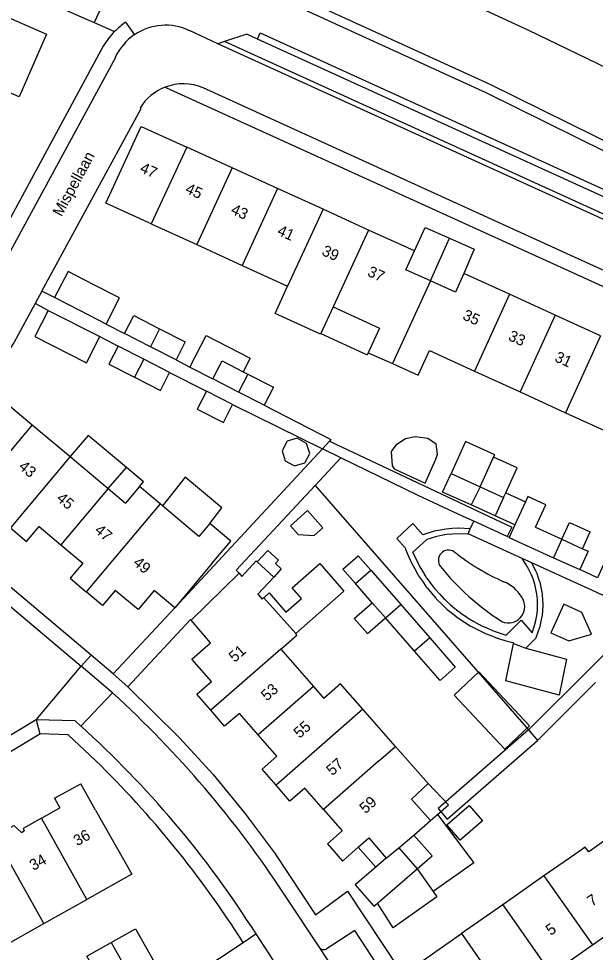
# Model space of a CAD drawing. Extents: x 194485 to 197793, y 468269 to 470822.
# Drawn here: x 195280.9 to 195343.7, y 470298 to 470399.7 of the extents above; entities that cross this region are included whole.
import ezdxf

# ---------------------------------------------------------------- set-up
doc = ezdxf.new("R2010")
doc.units = 0
for name, color, linetype in [('BGT grensvlak begroeid terreindeel', 7, 'Continuous'), ('BGT grensvlak gebouwinstallatie plus 1', 7, 'Continuous'), ('BGT grensvlak onbegroeid terreindeel', 7, 'Continuous'), ('BGT grensvlak onbegroeid terreindeel LR', 7, 'Continuous'), ('BGT grensvlak overig bouwwerk uitbreiding populatie', 7, 'Continuous'), ('BGT grensvlak pand op maaiveld', 7, 'Continuous'), ('BGT grensvlak pand op maaiveld LR', 7, 'Continuous'), ('BGT grensvlak wegdeel', 7, 'Continuous'), ('BGT tekst huisnummerreeks', 7, 'Continuous'), ('BGT tekst openbare ruimte label weg', 7, 'Continuous')]:
    doc.layers.add(name, color=color, linetype=linetype)

msp = doc.modelspace()

# ---------------------------------------------------------------- linework, layer by layer
at = {"layer": 'BGT grensvlak begroeid terreindeel'}
msp.add_line((195292.02, 470405.64), (195289.1, 470399.26), dxfattribs=at)
msp.add_lwpolyline([(195377.77, 470368.29), (195354.69, 470380.31), (195331.79, 470391.61), (195307.78, 470402.62), (195302.87, 470404.71)], dxfattribs=at)
at = {"layer": 'BGT grensvlak gebouwinstallatie plus 1'}
for p, q in [((195323.96, 470374.41), (195325.12, 470376.97)), ((195325.12, 470376.97), (195327.77, 470375.8)), ((195325.72, 470371.13), (195327.77, 470375.8)), ((195327.77, 470375.8), (195330.48, 470374.61)), ((195330.48, 470374.61), (195329.35, 470371.95)), ((195299.52, 470361.75), (195301.28, 470365.18)), ((195301.28, 470365.18), (195306.08, 470362.71)), ((195313.76, 470365.41), (195318.83, 470363.1)), ((195306.08, 470362.71), (195305.33, 470361.24)), ((195318.94, 470363.32), (195318.83, 470363.1)), ((195299.52, 470361.75), (195302.01, 470360.48)), ((195290.63, 470348.52), (195292.63, 470350.81)), ((195299.02, 470349.78), (195296.53, 470346.65)), ((195302.98, 470346.42), (195299.02, 470349.78)), ((195333.67, 470347.54), (195333.9, 470348.06)), ((195333.9, 470348.06), (195336.04, 470347.08)), ((195301.68, 470344.72), (195302.98, 470346.42)), ((195334.89, 470344.57), (195332.76, 470345.54)), ((195311.29, 470343.53), (195313.05, 470343.42)), ((195309.47, 470339.77), (195308.66, 470338.89)), ((195309.98, 470335.07), (195311.68, 470336.55)), ((195317.4, 470334.39), (195319.36, 470336.1)), ((195318.85, 470332.73), (195317.4, 470334.39)), ((195318.85, 470332.73), (195320.81, 470334.44)), ((195325.71, 470312.37), (195326.47, 470313.03)), ((195317.85, 470309.48), (195319.75, 470307.31)), ((195324.26, 470307.12), (195326.02, 470304.64)), ((195326.02, 470304.64), (195326.42, 470304.07))]:
    msp.add_line(p, q, dxfattribs=at)
for points in [[(195292.63, 470350.81), (195288.44, 470354.32), (195286.49, 470352)], [(195333.9, 470348.06), (195335.14, 470350.77), (195332.58, 470351.93)], [(195294.04, 470348.76), (195294.47, 470349.26), (195292.63, 470350.81)], [(195313.05, 470343.42), (195313.99, 470344.24), (195312.33, 470346.12), (195310.46, 470344.46), (195311.29, 470343.53)], [(195306.85, 470340.56), (195307.99, 470341.8), (195309.17, 470340.72), (195308.83, 470340.35), (195309.47, 470339.77)], [(195311.68, 470336.55), (195310.65, 470337.72), (195313.66, 470340.36), (195316.29, 470337.35), (195311.04, 470332.73)], [(195307.55, 470336.64), (195308.15, 470337.16), (195309.98, 470335.07)], [(195330.99, 470328.58), (195336.51, 470322.69), (195333.8, 470320.15), (195328.28, 470326.04), (195330.99, 470328.58)], [(195326.47, 470313.03), (195327.68, 470314.08), (195325.45, 470316.42)], [(195326.47, 470313.03), (195330.42, 470307.77), (195326.02, 470304.64)], [(195326.42, 470304.07), (195321.65, 470300.68), (195319.93, 470303.38)]]:
    msp.add_lwpolyline(points, dxfattribs=at)
at = {"layer": 'BGT grensvlak onbegroeid terreindeel'}
for p, q in [((195274.26, 470405.81), (195289.1, 470399.26)), ((195289.1, 470399.26), (195291.31, 470398.29)), ((195313.14, 470348.87), (195336.37, 470322.25))]:
    msp.add_line(p, q, dxfattribs=at)
for points in [[(195330.05, 470344.13), (195328.75, 470344.2), (195328.74, 470344.2), (195328.73, 470344.2), (195328.08, 470344.16), (195327.43, 470344.12), (195327.42, 470344.12), (195327.41, 470344.12), (195326.77, 470344), (195326.13, 470343.89), (195326.12, 470343.88), (195326.11, 470343.88), (195324.87, 470343.49), (195323.8, 470344.72), (195322.03, 470343.1), (195322.94, 470342.06), (195323, 470341.92), (195323.28, 470341.25), (195323.57, 470340.58), (195323.6, 470340.51), (195323.64, 470340.44), (195323.99, 470339.8), (195324.34, 470339.16), (195324.38, 470339.1), (195324.42, 470339.03), (195324.83, 470338.43), (195325.25, 470337.83), (195325.29, 470337.77), (195325.34, 470337.71), (195325.81, 470337.15), (195326.28, 470336.59), (195326.33, 470336.54), (195326.38, 470336.48), (195326.9, 470335.97), (195327.34, 470335.55), (195327.43, 470335.46), (195327.54, 470335.37), (195328.11, 470334.91), (195328.69, 470334.46), (195328.75, 470334.41), (195328.81, 470334.37), (195329.42, 470333.97), (195330.04, 470333.58), (195330.1, 470333.54), (195330.17, 470333.5), (195330.82, 470333.17), (195331.47, 470332.84), (195331.54, 470332.8), (195331.6, 470332.78), (195332.29, 470332.51), (195332.97, 470332.24), (195333.04, 470332.22), (195333.11, 470332.2), (195333.81, 470331.99), (195334.52, 470331.8), (195334.66, 470331.76), (195334.74, 470331.66)], [(195329.8, 470343.59), (195329.79, 470343.55), (195328.79, 470343.59), (195328.15, 470343.57), (195327.51, 470343.52), (195326.88, 470343.42), (195326.25, 470343.28), (195325.31, 470342.99), (195323.77, 470341.57), (195323.78, 470341.55), (195324.39, 470340.29), (195324.43, 470340.21), (195324.48, 470340.12), (195324.83, 470339.53), (195325.2, 470338.93), (195325.25, 470338.85), (195325.3, 470338.78), (195325.72, 470338.22), (195326.14, 470337.66), (195326.2, 470337.59), (195326.26, 470337.52), (195326.73, 470337.01), (195327.21, 470336.5), (195327.27, 470336.43), (195327.34, 470336.37), (195327.43, 470336.29), (195327.86, 470335.9), (195328.39, 470335.44), (195328.46, 470335.38), (195328.53, 470335.33), (195329.1, 470334.92), (195329.67, 470334.51), (195329.74, 470334.46), (195329.82, 470334.41), (195330.43, 470334.06), (195331.03, 470333.72), (195331.11, 470333.67), (195331.2, 470333.63), (195331.83, 470333.35), (195332.47, 470333.07), (195332.56, 470333.03), (195332.65, 470333), (195333.97, 470332.55), (195335.6, 470334.18), (195336.79, 470332.82), (195337.04, 470333.6), (195337.18, 470334.16), (195337.25, 470334.52), (195337.28, 470334.72), (195337.35, 470335.29), (195337.37, 470335.87), (195337.35, 470336.44), (195337.29, 470337.01), (195337.2, 470337.58), (195337.06, 470338.13), (195336.89, 470338.68), (195336.67, 470339.21), (195336.43, 470339.73), (195336.14, 470340.23), (195335.69, 470340.91)], [(195336.11, 470331.16), (195337.18, 470332.23), (195337.23, 470332.32), (195337.25, 470332.38), (195337.27, 470332.43), (195337.45, 470332.93), (195337.63, 470333.44), (195337.65, 470333.49), (195337.66, 470333.55), (195337.77, 470334.07), (195337.88, 470334.6), (195337.89, 470334.66), (195337.9, 470334.71), (195337.94, 470335.25), (195337.98, 470335.78), (195337.98, 470335.84), (195337.98, 470335.9), (195337.95, 470336.43), (195337.91, 470336.97), (195337.91, 470337.03), (195337.9, 470337.08), (195337.8, 470337.61), (195337.69, 470338.14), (195337.68, 470338.19), (195337.66, 470338.25), (195337.49, 470338.76), (195337.31, 470339.26), (195337.29, 470339.32), (195337.27, 470339.37), (195337.03, 470339.85), (195336.79, 470340.33), (195336.74, 470340.43)], [(195338.83, 470332.83), (195340.78, 470331.95), (195343.25, 470332.68), (195342.18, 470335.03), (195340.24, 470335.92), (195338.83, 470332.83)], [(195336.11, 470331.16), (195340.52, 470329.96), (195339.73, 470326.03), (195333.92, 470327.6), (195334.74, 470331.66)]]:
    msp.add_lwpolyline(points, dxfattribs=at)
for centre, radius, start, end in [((195327.68, 470340.71), 1.11, 56.9524, 217.5492), ((195343.74, 470361.04), 24.79, 231.451, 246.0377), ((195347.8, 470356.83), 26.89, 218.6531, 237.8538), ((195332.36, 470334.85), 3.76, 29.1733, 69.6194), ((195334.19, 470335.67), 1.78, 257.6533, 35.0241), ((195334.02, 470334.9), 0.987, 237.7415, 257.7885)]:
    msp.add_arc(centre, radius, start, end, dxfattribs=at)
at = {"layer": 'BGT grensvlak onbegroeid terreindeel LR'}
msp.add_line((195334.74, 470331.66), (195336.11, 470331.16), dxfattribs=at)
at = {"layer": 'BGT grensvlak overig bouwwerk uitbreiding populatie'}
for p, q in [((195340.02, 470343), (195340.85, 470344.82)), ((195340.85, 470344.82), (195343.08, 470343.8)), ((195342.26, 470341.98), (195343.08, 470343.8)), ((195316.16, 470339.76), (195317.82, 470341.21)), ((195319.2, 470339.63), (195317.82, 470341.21)), ((195317.54, 470338.18), (195316.16, 470339.76))]:
    msp.add_line(p, q, dxfattribs=at)
msp.add_lwpolyline([(195309.56, 470352.65), (195309.89, 470351.54), (195310.91, 470350.99), (195312.02, 470351.32), (195312.57, 470352.34), (195312.23, 470353.45), (195311.21, 470354), (195310.11, 470353.67), (195309.56, 470352.65)], dxfattribs=at)
at = {"layer": 'BGT grensvlak pand op maaiveld'}
for p, q in [((195304.12, 470383.46), (195299.17, 470385.71)), ((195309.07, 470381.2), (195304.12, 470383.46)), ((195314.02, 470378.94), (195309.07, 470381.2)), ((195318.97, 470376.68), (195314.02, 470378.94)), ((195295.31, 470377.35), (195300.26, 470375.09)), ((195323.96, 470374.41), (195318.97, 470376.68)), ((195300.26, 470375.09), (195305.21, 470372.83)), ((195305.21, 470372.83), (195310.15, 470370.57)), ((195334.33, 470369.68), (195329.35, 470371.95)), ((195339.28, 470367.42), (195334.33, 470369.68)), ((195284.1, 470367.93), (195289.7, 470365.07)), ((195315.11, 470368.32), (195313.76, 470365.41)), ((195315.11, 470368.32), (195320.16, 470366.01)), ((195344.23, 470365.17), (195339.28, 470367.42)), ((195320.16, 470366.01), (195318.94, 470363.32)), ((195295.21, 470363.97), (195292.4, 470365.41)), ((195294.5, 470362.61), (195291.7, 470364.04)), ((195298.01, 470362.53), (195295.21, 470363.97)), ((195297.31, 470361.17), (195294.5, 470362.61)), ((195318.94, 470363.32), (195321.57, 470362.15)), ((195304.81, 470359.04), (195302.01, 470360.48)), ((195305.33, 470361.24), (195305.81, 470360.99)), ((195330.52, 470361.31), (195335.47, 470359.05)), ((195304.16, 470357.67), (195301.31, 470359.12)), ((195307.61, 470357.6), (195304.81, 470359.04)), ((195335.47, 470359.05), (195340.42, 470356.79)), ((195340.42, 470356.79), (195345.37, 470354.53)), ((195282.36, 470355.47), (195286.49, 470352)), ((195286.49, 470352), (195290.63, 470348.52)), ((195331.11, 470348.71), (195332.58, 470351.93)), ((195290.63, 470348.52), (195292.51, 470346.95)), ((195294.04, 470348.76), (195292.51, 470346.95)), ((195296.29, 470346.86), (195294.04, 470348.76)), ((195331.11, 470348.71), (195333.67, 470347.54)), ((195333.67, 470347.54), (195332.76, 470345.54)), ((195296.53, 470346.65), (195296.29, 470346.86)), ((195332.76, 470345.54), (195330.13, 470346.74)), ((195336.04, 470347.08), (195334.89, 470344.57)), ((195334.89, 470344.57), (195334.27, 470343.21)), ((195337.16, 470344.31), (195340.02, 470343)), ((195334.27, 470343.21), (195336.25, 470342.3)), ((195336.25, 470342.3), (195339.11, 470341)), ((195340.02, 470343), (195342.26, 470341.98)), ((195301.92, 470340.38), (195297.86, 470335.55)), ((195306.85, 470340.56), (195308.66, 470338.89)), ((195339.11, 470341), (195341.96, 470339.7)), ((195299.66, 470334.19), (195304.89, 470339.3)), ((195304.89, 470339.3), (195305.19, 470338.96)), ((195317.54, 470338.18), (195319.2, 470339.63)), ((195319.2, 470339.63), (195322.47, 470335.89)), ((195308.66, 470338.89), (195306.93, 470337.01)), ((195319.36, 470336.1), (195317.54, 470338.18)), ((195306.93, 470337.01), (195307.39, 470336.5)), ((195307.55, 470336.64), (195307.39, 470336.5)), ((195311.04, 470332.73), (195307.55, 470336.64)), ((195320.81, 470334.44), (195319.36, 470336.1)), ((195322.47, 470335.89), (195325.63, 470332.27)), ((195323.97, 470330.82), (195320.81, 470334.44)), ((195309.42, 470331.04), (195312.97, 470326.97)), ((195312.97, 470326.97), (195314.09, 470325.68)), ((195321.9, 470320.43), (195318.35, 470324.5)), ((195321.9, 470320.43), (195325.45, 470316.42)), ((195284.78, 470314.8), (195287.64, 470316.38)), ((195289.24, 470313.51), (195287.64, 470316.38)), ((195325.45, 470316.42), (195323.66, 470314.71)), ((195284.78, 470314.8), (195285.36, 470313.77)), ((195325.71, 470312.37), (195323.66, 470314.71)), ((195283.35, 470312.65), (195285.36, 470313.77)), ((195323.9, 470310.79), (195325.71, 470312.37)), ((195341.89, 470309.02), (195338.07, 470306.35)), ((195320.9, 470308.29), (195319.75, 470307.31)), ((195319.93, 470303.38), (195324.26, 470307.12)), ((195338.07, 470306.35), (195333.58, 470303.2)), ((195283.61, 470301.16), (195288.31, 470303.79)), ((195333.58, 470303.2), (195329.09, 470300.06)), ((195278.92, 470298.53), (195283.61, 470301.16)), ((195324.6, 470296.92), (195329.09, 470300.06)), ((195338.85, 470295.69), (195343.34, 470298.84))]:
    msp.add_line(p, q, dxfattribs=at)
for points in [[(195271.78, 470395.19), (195274.77, 470402.04), (195283.91, 470398), (195280.93, 470391.17), (195271.78, 470395.19)], [(195295.31, 470377.35), (195290.36, 470379.6), (195294.22, 470387.97), (195299.17, 470385.71)], [(195325.72, 470371.13), (195323.03, 470372.35), (195323.96, 470374.41)], [(195290.4, 470366.44), (195291.86, 470369.28), (195289.06, 470370.72), (195286.25, 470372.17), (195284.79, 470369.32)], [(195329.35, 470371.95), (195328.42, 470369.91), (195325.72, 470371.13)], [(195313.76, 470365.41), (195313.73, 470365.34), (195308.79, 470367.59), (195310.15, 470370.57)], [(195290.4, 470366.44), (195287.6, 470367.88), (195284.79, 470369.32)], [(195284.1, 470367.93), (195282.64, 470365.09), (195288.25, 470362.22), (195289.7, 470365.07)], [(195292.4, 470365.41), (195293.41, 470367.37), (195296.21, 470365.93)], [(195296.21, 470365.93), (195299.01, 470364.49), (195298.01, 470362.53)], [(195291.7, 470364.04), (195290.7, 470362.09), (195293.5, 470360.65)], [(195321.57, 470362.15), (195324.38, 470360.87), (195325.6, 470363.55), (195330.52, 470361.31)], [(195302.01, 470360.48), (195303.02, 470362.43), (195305.33, 470361.24)], [(195293.5, 470360.65), (195296.3, 470359.22), (195297.31, 470361.17)], [(195305.81, 470360.99), (195308.61, 470359.56), (195307.61, 470357.6)], [(195277.21, 470349.34), (195274.85, 470351.33), (195273.48, 470349.7), (195271.59, 470351.29), (195278.11, 470359.04), (195282.36, 470355.47)], [(195301.31, 470359.12), (195300.31, 470357.17), (195303.16, 470355.71), (195304.16, 470357.67)], [(195325.12, 470349.13), (195326.3, 470351.71), (195326.46, 470352.29), (195326.34, 470353.35), (195325.43, 470353.98), (195324.06, 470354.15), (195322.98, 470353.95), (195321.93, 470353.25), (195321.43, 470352.58), (195321.53, 470351.01), (195321.75, 470350.67), (195325.12, 470349.13)], [(195332.58, 470351.93), (195332.7, 470352.2), (195329.53, 470353.64), (195327.95, 470350.15)], [(195330.13, 470346.74), (195327.03, 470348.15), (195327.95, 470350.15)], [(195337.16, 470344.31), (195338.27, 470346.75), (195336.3, 470347.65), (195336.04, 470347.08)], [(195301.68, 470344.72), (195300.49, 470343.31), (195296.53, 470346.65)], [(195279.97, 470344.24), (195281.74, 470342.76), (195283.11, 470344.39), (195285.48, 470342.39)], [(195301.92, 470340.38), (195303.96, 470342.79), (195301.68, 470344.72)], [(195285.48, 470342.39), (195287.85, 470340.4), (195286.48, 470338.77), (195288.24, 470337.29)], [(195342.26, 470341.98), (195342.88, 470341.7), (195341.96, 470339.7)], [(195305.19, 470338.96), (195306.74, 470340.65), (195306.85, 470340.56)], [(195297.86, 470335.55), (195295.64, 470337.42), (195293.88, 470335.35), (195291.38, 470337.44), (195290.01, 470335.81), (195288.24, 470337.29)], [(195301.79, 470324.38), (195300.27, 470326.12), (195301.87, 470327.52), (195299.74, 470329.96), (195301.77, 470331.73), (195299.66, 470334.19)], [(195309.42, 470331.04), (195311.17, 470332.58), (195311.04, 470332.73)], [(195325.63, 470332.27), (195328.4, 470329.09), (195326.75, 470327.64), (195323.97, 470330.82)], [(195318.35, 470324.5), (195315.92, 470327.28), (195314.09, 470325.68)], [(195306.95, 470321.71), (195304.91, 470324.05), (195303.3, 470322.65), (195301.79, 470324.38)], [(195308.9, 470316.24), (195307.38, 470317.98), (195308.99, 470319.38), (195306.95, 470321.71)], [(195314.06, 470313.57), (195312.02, 470315.91), (195310.41, 470314.5), (195308.9, 470316.24)], [(195328.93, 470310.25), (195327.49, 470311.92), (195329.92, 470314.02), (195331.36, 470312.35), (195328.93, 470310.25)], [(195289.24, 470313.51), (195293.18, 470306.52), (195288.31, 470303.79)], [(195314.06, 470313.57), (195316.1, 470311.24), (195314.49, 470309.84), (195316.12, 470307.97), (195317.85, 470309.48)], [(195278.29, 470310.67), (195280.35, 470311.83), (195281.18, 470311.08), (195281.49, 470311.26)], [(195283.35, 470312.65), (195281.35, 470311.52), (195281.49, 470311.26)], [(195324.26, 470307.12), (195325.89, 470308.52), (195323.9, 470310.79)], [(195317.85, 470309.48), (195318.99, 470310.48), (195320.9, 470308.29)], [(195345.22, 470310.58), (195342.94, 470308.97), (195342.57, 470309.49), (195341.89, 470309.02)], [(195319.75, 470307.31), (195317.5, 470305.38), (195319.53, 470303.04), (195319.93, 470303.38)], [(195343.34, 470298.84), (195347.86, 470302), (195346.58, 470303.81), (195349.33, 470305.71)], [(195290.95, 470299.11), (195293.6, 470300.6), (195296.7, 470295.08), (195294.04, 470293.6)], [(195294.04, 470293.6), (195291.38, 470292.11), (195288.29, 470297.62), (195290.95, 470299.11)]]:
    msp.add_lwpolyline(points, dxfattribs=at)
at = {"layer": 'BGT grensvlak pand op maaiveld LR'}
for p, q in [((195299.17, 470385.71), (195295.31, 470377.35)), ((195304.12, 470383.46), (195300.26, 470375.09)), ((195309.07, 470381.2), (195305.21, 470372.83)), ((195314.02, 470378.94), (195310.15, 470370.57)), ((195318.97, 470376.68), (195315.11, 470368.32)), ((195325.72, 470371.13), (195321.57, 470362.15)), ((195334.33, 470369.68), (195330.52, 470361.31)), ((195339.28, 470367.42), (195335.47, 470359.05)), ((195296.21, 470365.93), (195295.21, 470363.97)), ((195344.23, 470365.17), (195340.42, 470356.79)), ((195294.5, 470362.61), (195293.5, 470360.65)), ((195305.81, 470360.99), (195304.81, 470359.04)), ((195282.36, 470355.47), (195277.21, 470349.34)), ((195286.49, 470352), (195279.97, 470344.24)), ((195327.95, 470350.15), (195331.11, 470348.71)), ((195290.63, 470348.52), (195285.48, 470342.39)), ((195331.11, 470348.71), (195330.13, 470346.74)), ((195296.29, 470346.86), (195288.24, 470337.29)), ((195340.02, 470343), (195339.11, 470341)), ((195320.81, 470334.44), (195322.47, 470335.89)), ((195325.63, 470332.27), (195323.97, 470330.82)), ((195309.42, 470331.04), (195301.79, 470324.38)), ((195312.97, 470326.97), (195306.95, 470321.71)), ((195318.35, 470324.5), (195308.9, 470316.24)), ((195320.07, 470318.83), (195321.9, 470320.43)), ((195320.07, 470318.83), (195314.06, 470313.57)), ((195288.31, 470303.79), (195283.35, 470312.65)), ((195283.61, 470301.16), (195278.29, 470310.67)), ((195322.25, 470309.42), (195323.9, 470310.79)), ((195320.9, 470308.29), (195322.25, 470309.42)), ((195322.25, 470309.42), (195324.26, 470307.12)), ((195338.07, 470306.35), (195343.34, 470298.84)), ((195333.58, 470303.2), (195338.85, 470295.69)), ((195329.09, 470300.06), (195334.36, 470292.55)), ((195290.95, 470299.11), (195294.04, 470293.6))]:
    msp.add_line(p, q, dxfattribs=at)
at = {"layer": 'BGT grensvlak wegdeel'}
for p, q in [((195292.49, 470399.3), (195293.49, 470397.95)), ((195302.56, 470396.97), (195299.47, 470398.39)), ((195303.3, 470397.21), (195302.56, 470396.97)), ((195390.11, 470357.66), (195303.3, 470397.21)), ((195388.24, 470360.35), (195306.86, 470397.47)), ((195290.07, 470396.69), (195276.74, 470372.03)), ((195390.4, 470356.94), (195302.56, 470396.97)), ((195291.4, 470395.48), (195277.49, 470369.86)), ((195283.4, 470370.03), (195282.66, 470368.67)), ((195284.79, 470369.32), (195283.4, 470370.03)), ((195284.1, 470367.93), (195282.66, 470368.67)), ((195290.4, 470366.44), (195292.4, 470365.41)), ((195289.7, 470365.07), (195291.7, 470364.04)), ((195298.01, 470362.53), (195299.52, 470361.75)), ((195297.31, 470361.17), (195301.31, 470359.12)), ((195304.16, 470357.67), (195313.95, 470352.85)), ((195313.95, 470352.85), (195314.7, 470353.69)), ((195313.95, 470352.85), (195297.86, 470335.55)), ((195315.94, 470351.88), (195313.95, 470352.85)), ((195313.14, 470348.87), (195315.94, 470351.88)), ((195288.75, 470330.38), (195268.82, 470347.17)), ((195267.77, 470345.97), (195287.67, 470329.19)), ((195330.05, 470344.13), (195330.42, 470344.96)), ((195334.05, 470343.3), (195330.42, 470344.96)), ((195329.8, 470343.59), (195330.05, 470344.13)), ((195335.69, 470340.91), (195329.8, 470343.59)), ((195334.27, 470343.21), (195334.05, 470343.3)), ((195336.74, 470340.43), (195335.69, 470340.91)), ((195297.86, 470335.55), (195291.16, 470328.35)), ((195287.67, 470329.19), (195288.75, 470330.38)), ((195291.16, 470328.35), (195288.75, 470330.38)), ((195282.78, 470323.35), (195287.67, 470329.19)), ((195291.1, 470326.28), (195287.67, 470329.19)), ((195292.76, 470326.93), (195291.16, 470328.35)), ((195337.36, 470321.11), (195343.67, 470327.4)), ((195287.66, 470322.67), (195291.1, 470326.28)), ((195282.78, 470323.35), (195263.8, 470311.9)), ((195287.02, 470323.25), (195282.78, 470323.35)), ((195282.78, 470323.35), (195283.18, 470321.8)), ((195287.02, 470323.25), (195287.66, 470322.67)), ((195336.37, 470322.25), (195337.36, 470321.11)), ((195313.65, 470298.53), (195309.79, 470304.37)), ((195305.3, 470299.1), (195306.71, 470300.03)), ((195306.71, 470300.03), (195312.84, 470290.65)), ((195317.46, 470300.41), (195314.34, 470298.38)), ((195321.21, 470294.73), (195317.46, 470300.41)), ((195273.08, 470277.79), (195305.3, 470299.1)), ((195317.97, 470292), (195313.65, 470298.53))]:
    msp.add_line(p, q, dxfattribs=at)
for points in [[(195297.85, 470415.72), (195311, 470410.16), (195336.32, 470398.48), (195356.74, 470388.59), (195365.47, 470383.99), (195389.98, 470370.84)], [(195378.23, 470369.17), (195355.14, 470381.21), (195332.22, 470392.51), (195308.19, 470403.53), (195293.85, 470409.64)], [(195306.86, 470397.47), (195307.16, 470398.17), (195388.56, 470361.04), (195388.24, 470360.35)], [(195306.86, 470397.47), (195305.7, 470398.01), (195303.3, 470397.21)], [(195386.13, 470351.57), (195297, 470392.14), (195296.81, 470392.23)], [(195384.49, 470354.12), (195350.48, 470369.59), (195300.96, 470392.16)], [(195283.4, 470370.03), (195294.22, 470389.91), (195294.09, 470389.98)], [(195282.66, 470368.67), (195280.37, 470364.47), (195278.42, 470361.56), (195269.6, 470351.62)], [(195307.61, 470357.6), (195314.87, 470353.87), (195314.7, 470353.69)], [(195314.7, 470353.69), (195334.58, 470344.34), (195334.05, 470343.3)], [(195330.42, 470344.96), (195329.27, 470345.48), (195324.36, 470347.77), (195315.94, 470351.88)], [(195304.89, 470339.3), (195304.57, 470339.65), (195313.14, 470348.87)], [(195336.37, 470322.25), (195350.16, 470335.96), (195345.57, 470338.05), (195344.43, 470336.91), (195343.29, 470337.45), (195341.34, 470338.34), (195338.48, 470339.64), (195336.74, 470340.43)], [(195355.56, 470335.16), (195344.53, 470340.18), (195343.91, 470338.81), (195341.96, 470339.7)], [(195299.66, 470334.19), (195299.58, 470334.28), (195292.76, 470326.93)], [(195292.76, 470326.93), (195298.39, 470321.4), (195302.04, 470317.38), (195305.48, 470313.22), (195308.73, 470308.87), (195313.2, 470302.12), (195316.69, 470304.69), (195330.06, 470284.45)], [(195336.37, 470322.25), (195326.54, 470313.67), (195327.53, 470312.53), (195337.36, 470321.11)], [(195258.39, 470302.64), (195264.09, 470306), (195265.15, 470310.95), (195283.18, 470321.8)], [(195289.23, 470318.91), (195286.27, 470321.7), (195283.18, 470321.8)]]:
    msp.add_lwpolyline(points, dxfattribs=at)
for centre, radius, start, end in [((195297.66, 470392.09), 8.87, 125.6425, 135.6881), ((195297.72, 470392.06), 8.94, 135.7934, 148.7896), ((195296.85, 470392.97), 6.01, 64.2085, 124.039), ((195296.86, 470392.98), 6.01, 124.1303, 155.4261), ((195298.78, 470387.07), 5.52, 110.9133, 148.1952), ((195298.8, 470387.07), 5.53, 66.958, 111.0817), ((195214.07, 470241.65), 114.43, 33.2338, 47.6908), ((195207.04, 470234.53), 119.45, 40.5406, 47.5508), ((195212.68, 470240.39), 109.67, 32.3705, 45.7291), ((195212.05, 470239.98), 112.11, 32.3879, 40.0866), ((195314.07, 470298.82), 0.511, 214.5975, 301.8261)]:
    msp.add_arc(centre, radius, start, end, dxfattribs=at)

# ---------------------------------------------------------------- texts
at = {"layer": 'BGT tekst huisnummerreeks'}
for s, rotation, p in [('47', 335.5, (195293.98, 470383.03)), ('45', 335.5, (195298.92, 470380.77)), ('43', 335.5, (195303.88, 470378.51)), ('41', 335.5, (195308.93, 470376.21)), ('39', 335.5, (195313.78, 470374)), ('37', 335.5, (195318.75, 470371.73)), ('35', 335.5, (195329.12, 470367)), ('33', 335.5, (195334.08, 470364.74)), ('31', 335.5, (195339.14, 470362.43)), ('43', 320, (195280.78, 470350.78)), ('45', 320, (195284.91, 470347.31)), ('47', 320, (195289.05, 470343.84)), ('49', 320, (195293.25, 470340.31)), ('51', 41.2, (195304.39, 470329.54)), ('53', 41.2, (195307.9, 470325.34)), ('55', 41.1, (195311.45, 470321.27)), ('57', 41.1, (195315.01, 470317.2)), ('59', 41.1, (195318.62, 470313.06)), ('36', 29.3, (195287.25, 470309.56)), ('34', 29.3, (195282.47, 470306.88)), ('7', 35, (195343.3, 470302.96)), ('5', 35, (195338.79, 470299.8))]:
    msp.add_text(s, height=1.2, rotation=rotation, dxfattribs=at).set_placement(p)
at = {"layer": 'BGT tekst openbare ruimte label weg'}
msp.add_text('Mispellaan', height=1.2, rotation=61.5, dxfattribs=at).set_placement((195285.54, 470378.06))

doc.saveas('drawing.dxf')
